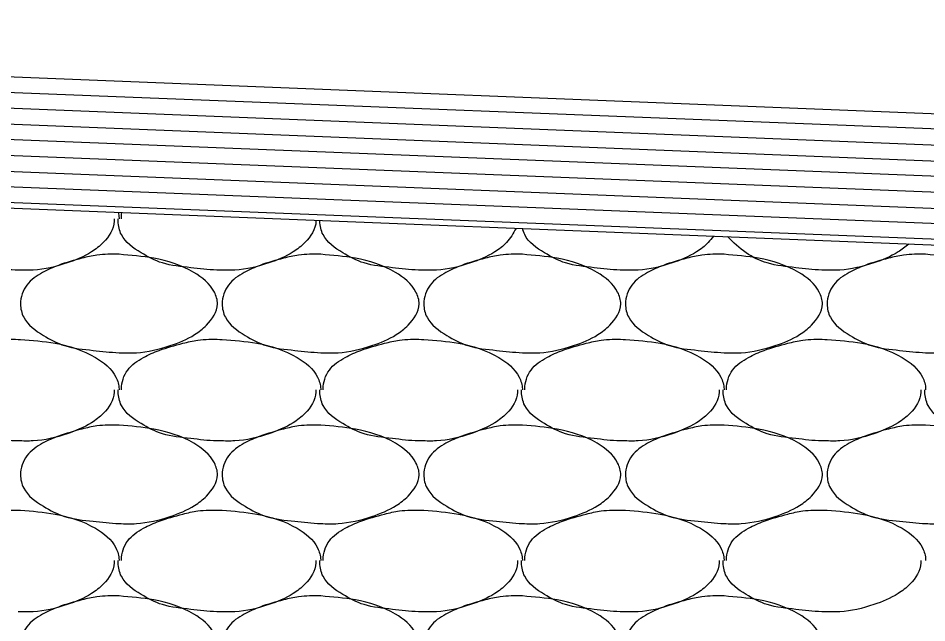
# Model space of a CAD drawing. Extents: x 1364961 to 1365294, y 367927 to 368034.
# Drawn here: x 1365058.926 to 1365061.233, y 367952.359 to 367953.895 of the extents above; entities that cross this region are included whole.
import ezdxf

# ---------------------------------------------------------------- set-up
doc = ezdxf.new("R2010")
doc.units = 0
doc.layers.add('Default', color=7, linetype='Continuous')

msp = doc.modelspace()

# ---------------------------------------------------------------- linework, layer by layer
at = {"layer": 'Default'}
for p, q in [((1365055.1971, 367953.8949), (1365065.1971, 367953.4949)), ((1365055.4471, 367953.8439), (1365065.2361, 367953.4559)), ((1365055.4473, 367953.8039), (1365065.2791, 367953.4129)), ((1365055.4471, 367953.7638), (1365065.3231, 367953.3699)), ((1365055.4471, 367953.7238), (1365065.3611, 367953.3309)), ((1365055.1931, 367953.6939), (1365065.4041, 367953.2879)), ((1365055.1921, 367953.6539), (1365065.4471, 367953.2449)), ((1365055.1921, 367953.6139), (1365065.487, 367953.2059)), ((1365055.1901, 367953.5739), (1365065.529, 367953.1639)), ((1365055.1971, 367953.5609), (1365065.546, 367953.1469)), ((1365058.9261, 367953.0789), (1365058.9321, 367953.0789)), ((1365059.4381, 367953.0789), (1365059.4441, 367953.0789)), ((1365059.9501, 367953.0789), (1365059.9561, 367953.0789)), ((1365060.4621, 367953.0789), (1365060.4681, 367953.0789)), ((1365060.9741, 367953.0789), (1365060.9801, 367953.0789)), ((1365058.9261, 367952.6449), (1365058.9321, 367952.6449)), ((1365059.4381, 367952.6449), (1365059.4441, 367952.6449)), ((1365059.9501, 367952.6449), (1365059.9561, 367952.6449)), ((1365060.4621, 367952.6449), (1365060.4681, 367952.6449)), ((1365060.9741, 367952.6449), (1365060.9801, 367952.6449))]:
    msp.add_line(p, q, dxfattribs=at)
for points in [[(1365058.9261, 367953.2549), (1365058.9181, 367953.2549), (1365058.8521, 367953.2609), (1365058.7801, 367953.2729), (1365058.7261, 367953.2989), (1365058.6761, 367953.3449), (1365058.6681, 367953.3789), (1365058.6681, 367953.3849)], [(1365059.1701, 367953.3849), (1365059.1701, 367953.3789), (1365059.1421, 367953.3249), (1365059.1121, 367953.3009), (1365059.0501, 367953.2729), (1365058.9641, 367953.2549), (1365058.9261, 367953.2549)], [(1365059.4381, 367953.2549), (1365059.4301, 367953.2549), (1365059.3641, 367953.2609), (1365059.2921, 367953.2729), (1365059.2381, 367953.2989), (1365059.1881, 367953.3449), (1365059.1801, 367953.3789), (1365059.1801, 367953.3849)], [(1365059.1801, 367953.4019), (1365059.1821, 367953.3869), (1365059.1821, 367953.3849)], [(1365059.1881, 367953.3849), (1365059.1881, 367953.3869), (1365059.1891, 367953.4009)], [(1365059.6821, 367953.3819), (1365059.6821, 367953.3789), (1365059.6541, 367953.3249), (1365059.6241, 367953.3009), (1365059.5621, 367953.2729), (1365059.4761, 367953.2549), (1365059.4381, 367953.2549)], [(1365059.9501, 367953.2549), (1365059.9421, 367953.2549), (1365059.8761, 367953.2609), (1365059.8041, 367953.2729), (1365059.7501, 367953.2989), (1365059.7001, 367953.3449), (1365059.6921, 367953.3789), (1365059.6921, 367953.3809)], [(1365060.1901, 367953.3609), (1365060.1661, 367953.3249), (1365060.1361, 367953.3009), (1365060.0741, 367953.2729), (1365059.9881, 367953.2549), (1365059.9501, 367953.2549)], [(1365060.4621, 367953.2549), (1365060.4541, 367953.2549), (1365060.3881, 367953.2609), (1365060.3161, 367953.2729), (1365060.2621, 367953.2989), (1365060.2121, 367953.3449), (1365060.2061, 367953.3609)], [(1365060.6911, 367953.3409), (1365060.6781, 367953.3249), (1365060.6481, 367953.3009), (1365060.5861, 367953.2729), (1365060.5001, 367953.2549), (1365060.4621, 367953.2549)], [(1365060.9741, 367953.2549), (1365060.9661, 367953.2549), (1365060.9001, 367953.2609), (1365060.8281, 367953.2729), (1365060.7741, 367953.2989), (1365060.7271, 367953.3399)], [(1365061.1871, 367953.3209), (1365061.1601, 367953.3009), (1365061.0981, 367953.2729), (1365061.0121, 367953.2549), (1365060.9741, 367953.2549)], [(1365059.1821, 367953.2949), (1365059.2701, 367953.2849), (1365059.3721, 367953.2489), (1365059.4241, 367953.1989), (1365059.4321, 367953.1689), (1365059.4041, 367953.1149), (1365059.3741, 367953.0909), (1365059.3121, 367953.0629), (1365059.2261, 367953.0449), (1365059.1821, 367953.0449), (1365059.1161, 367953.0509), (1365059.0441, 367953.0629), (1365058.9901, 367953.0889), (1365058.9401, 367953.1349), (1365058.9321, 367953.1689), (1365058.9481, 367953.2169), (1365058.9881, 367953.2489), (1365059.0281, 367953.2669), (1365059.0881, 367953.2849), (1365059.1261, 367953.2929), (1365059.1821, 367953.2949)], [(1365059.6941, 367953.2949), (1365059.7821, 367953.2849), (1365059.8841, 367953.2489), (1365059.9361, 367953.1989), (1365059.9441, 367953.1689), (1365059.9161, 367953.1149), (1365059.8861, 367953.0909), (1365059.8241, 367953.0629), (1365059.7381, 367953.0449), (1365059.6941, 367953.0449), (1365059.6281, 367953.0509), (1365059.5561, 367953.0629), (1365059.5021, 367953.0889), (1365059.4521, 367953.1349), (1365059.4441, 367953.1689), (1365059.4601, 367953.2169), (1365059.5001, 367953.2489), (1365059.5401, 367953.2669), (1365059.6001, 367953.2849), (1365059.6381, 367953.2929), (1365059.6941, 367953.2949)], [(1365060.2061, 367953.2949), (1365060.2941, 367953.2849), (1365060.3961, 367953.2489), (1365060.4481, 367953.1989), (1365060.4561, 367953.1689), (1365060.4281, 367953.1149), (1365060.3981, 367953.0909), (1365060.3361, 367953.0629), (1365060.2501, 367953.0449), (1365060.2061, 367953.0449), (1365060.1401, 367953.0509), (1365060.0681, 367953.0629), (1365060.0141, 367953.0889), (1365059.9641, 367953.1349), (1365059.9561, 367953.1689), (1365059.9721, 367953.2169), (1365060.0121, 367953.2489), (1365060.0521, 367953.2669), (1365060.1121, 367953.2849), (1365060.1501, 367953.2929), (1365060.2061, 367953.2949)], [(1365060.7181, 367953.2949), (1365060.8061, 367953.2849), (1365060.9081, 367953.2489), (1365060.9601, 367953.1989), (1365060.9681, 367953.1689), (1365060.9401, 367953.1149), (1365060.9101, 367953.0909), (1365060.8481, 367953.0629), (1365060.7621, 367953.0449), (1365060.7181, 367953.0449), (1365060.6521, 367953.0509), (1365060.5801, 367953.0629), (1365060.5261, 367953.0889), (1365060.4761, 367953.1349), (1365060.4681, 367953.1689), (1365060.4841, 367953.2169), (1365060.5241, 367953.2489), (1365060.5641, 367953.2669), (1365060.6241, 367953.2849), (1365060.6621, 367953.2929), (1365060.7181, 367953.2949)], [(1365061.2301, 367953.2949), (1365061.3181, 367953.2849), (1365061.4201, 367953.2489), (1365061.4721, 367953.1989), (1365061.4801, 367953.1689), (1365061.4521, 367953.1149), (1365061.4221, 367953.0909), (1365061.3601, 367953.0629), (1365061.2741, 367953.0449), (1365061.2301, 367953.0449), (1365061.1641, 367953.0509), (1365061.0921, 367953.0629), (1365061.0381, 367953.0889), (1365060.9881, 367953.1349), (1365060.9801, 367953.1689), (1365060.9961, 367953.2169), (1365061.0361, 367953.2489), (1365061.0761, 367953.2669), (1365061.1361, 367953.2849), (1365061.1741, 367953.2929), (1365061.2301, 367953.2949)], [(1365058.6761, 367952.9509), (1365058.6761, 367952.9529), (1365058.6921, 367953.0009), (1365058.7321, 367953.0329), (1365058.7721, 367953.0509), (1365058.8321, 367953.0689), (1365058.8701, 367953.0769), (1365058.9261, 367953.0789)], [(1365058.9321, 367953.0789), (1365059.0201, 367953.0689), (1365059.1221, 367953.0329), (1365059.1741, 367952.9829), (1365059.1821, 367952.9529), (1365059.1821, 367952.9509)], [(1365059.1881, 367952.9509), (1365059.1881, 367952.9529), (1365059.2041, 367953.0009), (1365059.2441, 367953.0329), (1365059.2841, 367953.0509), (1365059.3441, 367953.0689), (1365059.3821, 367953.0769), (1365059.4381, 367953.0789)], [(1365059.4441, 367953.0789), (1365059.5321, 367953.0689), (1365059.6341, 367953.0329), (1365059.6861, 367952.9829), (1365059.6941, 367952.9529), (1365059.6941, 367952.9509)], [(1365059.7001, 367952.9509), (1365059.7001, 367952.9529), (1365059.7161, 367953.0009), (1365059.7561, 367953.0329), (1365059.7961, 367953.0509), (1365059.8561, 367953.0689), (1365059.8941, 367953.0769), (1365059.9501, 367953.0789)], [(1365059.9561, 367953.0789), (1365060.0441, 367953.0689), (1365060.1461, 367953.0329), (1365060.1981, 367952.9829), (1365060.2061, 367952.9529), (1365060.2061, 367952.9509)], [(1365060.2121, 367952.9509), (1365060.2121, 367952.9529), (1365060.2281, 367953.0009), (1365060.2681, 367953.0329), (1365060.3081, 367953.0509), (1365060.3681, 367953.0689), (1365060.4061, 367953.0769), (1365060.4621, 367953.0789)], [(1365060.4681, 367953.0789), (1365060.5561, 367953.0689), (1365060.6581, 367953.0329), (1365060.7101, 367952.9829), (1365060.7181, 367952.9529), (1365060.7181, 367952.9509)], [(1365060.7241, 367952.9509), (1365060.7241, 367952.9529), (1365060.7401, 367953.0009), (1365060.7801, 367953.0329), (1365060.8201, 367953.0509), (1365060.8801, 367953.0689), (1365060.9181, 367953.0769), (1365060.9741, 367953.0789)], [(1365060.9801, 367953.0789), (1365061.0681, 367953.0689), (1365061.1701, 367953.0329), (1365061.2221, 367952.9829), (1365061.2301, 367952.9529), (1365061.2301, 367952.9509)], [(1365058.9261, 367952.8209), (1365058.9181, 367952.8209), (1365058.8521, 367952.8269), (1365058.7801, 367952.8389), (1365058.7261, 367952.8649), (1365058.6761, 367952.9109), (1365058.6681, 367952.9449), (1365058.6681, 367952.9509)], [(1365059.1701, 367952.9509), (1365059.1701, 367952.9449), (1365059.1421, 367952.8909), (1365059.1121, 367952.8669), (1365059.0501, 367952.8389), (1365058.9641, 367952.8209), (1365058.9261, 367952.8209)], [(1365059.4381, 367952.8209), (1365059.4301, 367952.8209), (1365059.3641, 367952.8269), (1365059.2921, 367952.8389), (1365059.2381, 367952.8649), (1365059.1881, 367952.9109), (1365059.1801, 367952.9449), (1365059.1801, 367952.9509)], [(1365059.6821, 367952.9509), (1365059.6821, 367952.9449), (1365059.6541, 367952.8909), (1365059.6241, 367952.8669), (1365059.5621, 367952.8389), (1365059.4761, 367952.8209), (1365059.4381, 367952.8209)], [(1365059.9501, 367952.8209), (1365059.9421, 367952.8209), (1365059.8761, 367952.8269), (1365059.8041, 367952.8389), (1365059.7501, 367952.8649), (1365059.7001, 367952.9109), (1365059.6921, 367952.9449), (1365059.6921, 367952.9509)], [(1365060.1941, 367952.9509), (1365060.1941, 367952.9449), (1365060.1661, 367952.8909), (1365060.1361, 367952.8669), (1365060.0741, 367952.8389), (1365059.9881, 367952.8209), (1365059.9501, 367952.8209)], [(1365060.4621, 367952.8209), (1365060.4541, 367952.8209), (1365060.3881, 367952.8269), (1365060.3161, 367952.8389), (1365060.2621, 367952.8649), (1365060.2121, 367952.9109), (1365060.2041, 367952.9449), (1365060.2041, 367952.9509)], [(1365060.7061, 367952.9509), (1365060.7061, 367952.9449), (1365060.6781, 367952.8909), (1365060.6481, 367952.8669), (1365060.5861, 367952.8389), (1365060.5001, 367952.8209), (1365060.4621, 367952.8209)], [(1365060.9741, 367952.8209), (1365060.9661, 367952.8209), (1365060.9001, 367952.8269), (1365060.8281, 367952.8389), (1365060.7741, 367952.8649), (1365060.7241, 367952.9109), (1365060.7161, 367952.9449), (1365060.7161, 367952.9509)], [(1365061.2181, 367952.9509), (1365061.2181, 367952.9449), (1365061.1901, 367952.8909), (1365061.1601, 367952.8669), (1365061.0981, 367952.8389), (1365061.0121, 367952.8209), (1365060.9741, 367952.8209)], [(1365061.4861, 367952.8209), (1365061.4781, 367952.8209), (1365061.4121, 367952.8269), (1365061.3401, 367952.8389), (1365061.2861, 367952.8649), (1365061.2361, 367952.9109), (1365061.2281, 367952.9449), (1365061.2281, 367952.9509)], [(1365059.1821, 367952.8609), (1365059.2701, 367952.8509), (1365059.3721, 367952.8149), (1365059.4241, 367952.7649), (1365059.4321, 367952.7349), (1365059.4041, 367952.6809), (1365059.3741, 367952.6569), (1365059.3121, 367952.6289), (1365059.2261, 367952.6109), (1365059.1821, 367952.6109), (1365059.1161, 367952.6169), (1365059.0441, 367952.6289), (1365058.9901, 367952.6549), (1365058.9401, 367952.7009), (1365058.9321, 367952.7349), (1365058.9481, 367952.7829), (1365058.9881, 367952.8149), (1365059.0281, 367952.8329), (1365059.0881, 367952.8509), (1365059.1261, 367952.8589), (1365059.1821, 367952.8609)], [(1365059.6941, 367952.8609), (1365059.7821, 367952.8509), (1365059.8841, 367952.8149), (1365059.9361, 367952.7649), (1365059.9441, 367952.7349), (1365059.9161, 367952.6809), (1365059.8861, 367952.6569), (1365059.8241, 367952.6289), (1365059.7381, 367952.6109), (1365059.6941, 367952.6109), (1365059.6281, 367952.6169), (1365059.5561, 367952.6289), (1365059.5021, 367952.6549), (1365059.4521, 367952.7009), (1365059.4441, 367952.7349), (1365059.4601, 367952.7829), (1365059.5001, 367952.8149), (1365059.5401, 367952.8329), (1365059.6001, 367952.8509), (1365059.6381, 367952.8589), (1365059.6941, 367952.8609)], [(1365060.2061, 367952.8609), (1365060.2941, 367952.8509), (1365060.3961, 367952.8149), (1365060.4481, 367952.7649), (1365060.4561, 367952.7349), (1365060.4281, 367952.6809), (1365060.3981, 367952.6569), (1365060.3361, 367952.6289), (1365060.2501, 367952.6109), (1365060.2061, 367952.6109), (1365060.1401, 367952.6169), (1365060.0681, 367952.6289), (1365060.0141, 367952.6549), (1365059.9641, 367952.7009), (1365059.9561, 367952.7349), (1365059.9721, 367952.7829), (1365060.0121, 367952.8149), (1365060.0521, 367952.8329), (1365060.1121, 367952.8509), (1365060.1501, 367952.8589), (1365060.2061, 367952.8609)], [(1365060.7181, 367952.8609), (1365060.8061, 367952.8509), (1365060.9081, 367952.8149), (1365060.9601, 367952.7649), (1365060.9681, 367952.7349), (1365060.9401, 367952.6809), (1365060.9101, 367952.6569), (1365060.8481, 367952.6289), (1365060.7621, 367952.6109), (1365060.7181, 367952.6109), (1365060.6521, 367952.6169), (1365060.5801, 367952.6289), (1365060.5261, 367952.6549), (1365060.4761, 367952.7009), (1365060.4681, 367952.7349), (1365060.4841, 367952.7829), (1365060.5241, 367952.8149), (1365060.5641, 367952.8329), (1365060.6241, 367952.8509), (1365060.6621, 367952.8589), (1365060.7181, 367952.8609)], [(1365061.2301, 367952.8609), (1365061.3181, 367952.8509), (1365061.4201, 367952.8149), (1365061.4721, 367952.7649), (1365061.4801, 367952.7349), (1365061.4521, 367952.6809), (1365061.4221, 367952.6569), (1365061.3601, 367952.6289), (1365061.2741, 367952.6109), (1365061.2301, 367952.6109), (1365061.1641, 367952.6169), (1365061.0921, 367952.6289), (1365061.0381, 367952.6549), (1365060.9881, 367952.7009), (1365060.9801, 367952.7349), (1365060.9961, 367952.7829), (1365061.0361, 367952.8149), (1365061.0761, 367952.8329), (1365061.1361, 367952.8509), (1365061.1741, 367952.8589), (1365061.2301, 367952.8609)], [(1365058.6761, 367952.5169), (1365058.6761, 367952.5189), (1365058.6921, 367952.5669), (1365058.7321, 367952.5989), (1365058.7721, 367952.6169), (1365058.8321, 367952.6349), (1365058.8701, 367952.6429), (1365058.9261, 367952.6449)], [(1365058.9321, 367952.6449), (1365059.0201, 367952.6349), (1365059.1221, 367952.5989), (1365059.1741, 367952.5489), (1365059.1821, 367952.5189), (1365059.1821, 367952.5169)], [(1365059.1881, 367952.5169), (1365059.1881, 367952.5189), (1365059.2041, 367952.5669), (1365059.2441, 367952.5989), (1365059.2841, 367952.6169), (1365059.3441, 367952.6349), (1365059.3821, 367952.6429), (1365059.4381, 367952.6449)], [(1365059.4441, 367952.6449), (1365059.5321, 367952.6349), (1365059.6341, 367952.5989), (1365059.6861, 367952.5489), (1365059.6941, 367952.5189), (1365059.6941, 367952.5169)], [(1365059.7001, 367952.5169), (1365059.7001, 367952.5189), (1365059.7161, 367952.5669), (1365059.7561, 367952.5989), (1365059.7961, 367952.6169), (1365059.8561, 367952.6349), (1365059.8941, 367952.6429), (1365059.9501, 367952.6449)], [(1365059.9561, 367952.6449), (1365060.0441, 367952.6349), (1365060.1461, 367952.5989), (1365060.1981, 367952.5489), (1365060.2061, 367952.5189), (1365060.2061, 367952.5169)], [(1365060.2121, 367952.5169), (1365060.2121, 367952.5189), (1365060.2281, 367952.5669), (1365060.2681, 367952.5989), (1365060.3081, 367952.6169), (1365060.3681, 367952.6349), (1365060.4061, 367952.6429), (1365060.4621, 367952.6449)], [(1365060.4681, 367952.6449), (1365060.5561, 367952.6349), (1365060.6581, 367952.5989), (1365060.7101, 367952.5489), (1365060.7181, 367952.5189), (1365060.7181, 367952.5169)], [(1365060.7241, 367952.5169), (1365060.7241, 367952.5189), (1365060.7401, 367952.5669), (1365060.7801, 367952.5989), (1365060.8201, 367952.6169), (1365060.8801, 367952.6349), (1365060.9181, 367952.6429), (1365060.9741, 367952.6449)], [(1365060.9801, 367952.6449), (1365061.0681, 367952.6349), (1365061.1701, 367952.5989), (1365061.2221, 367952.5489), (1365061.2301, 367952.5189), (1365061.2301, 367952.5169)], [(1365059.1701, 367952.5169), (1365059.1701, 367952.5109), (1365059.1421, 367952.4569), (1365059.1121, 367952.4329), (1365059.0501, 367952.4049), (1365058.9641, 367952.3869), (1365058.9261, 367952.3869)], [(1365059.4381, 367952.3869), (1365059.4301, 367952.3869), (1365059.3641, 367952.3929), (1365059.2921, 367952.4049), (1365059.2381, 367952.4309), (1365059.1881, 367952.4769), (1365059.1801, 367952.5109), (1365059.1801, 367952.5169)], [(1365059.6821, 367952.5169), (1365059.6821, 367952.5109), (1365059.6541, 367952.4569), (1365059.6241, 367952.4329), (1365059.5621, 367952.4049), (1365059.4761, 367952.3869), (1365059.4381, 367952.3869)], [(1365059.9501, 367952.3869), (1365059.9421, 367952.3869), (1365059.8761, 367952.3929), (1365059.8041, 367952.4049), (1365059.7501, 367952.4309), (1365059.7001, 367952.4769), (1365059.6921, 367952.5109), (1365059.6921, 367952.5169)], [(1365060.1941, 367952.5169), (1365060.1941, 367952.5109), (1365060.1661, 367952.4569), (1365060.1361, 367952.4329), (1365060.0741, 367952.4049), (1365059.9881, 367952.3869), (1365059.9501, 367952.3869)], [(1365060.4621, 367952.3869), (1365060.4541, 367952.3869), (1365060.3881, 367952.3929), (1365060.3161, 367952.4049), (1365060.2621, 367952.4309), (1365060.2121, 367952.4769), (1365060.2041, 367952.5109), (1365060.2041, 367952.5169)], [(1365060.7061, 367952.5169), (1365060.7061, 367952.5109), (1365060.6781, 367952.4569), (1365060.6481, 367952.4329), (1365060.5861, 367952.4049), (1365060.5001, 367952.3869), (1365060.4621, 367952.3869)], [(1365060.9741, 367952.3869), (1365060.9661, 367952.3869), (1365060.9001, 367952.3929), (1365060.8281, 367952.4049), (1365060.7741, 367952.4309), (1365060.7241, 367952.4769), (1365060.7161, 367952.5109), (1365060.7161, 367952.5169)], [(1365061.2181, 367952.5169), (1365061.2181, 367952.5109), (1365061.1901, 367952.4569), (1365061.1601, 367952.4329), (1365061.0981, 367952.4049), (1365061.0121, 367952.3869), (1365060.9741, 367952.3869)], [(1365059.1821, 367952.4269), (1365059.2701, 367952.4169), (1365059.3721, 367952.3809), (1365059.4241, 367952.3309), (1365059.4321, 367952.3009), (1365059.4041, 367952.2469), (1365059.3741, 367952.2229), (1365059.3121, 367952.1949), (1365059.2261, 367952.1769), (1365059.1821, 367952.1769), (1365059.1161, 367952.1829), (1365059.0441, 367952.1949), (1365058.9901, 367952.2209), (1365058.9401, 367952.2669), (1365058.9321, 367952.3009), (1365058.9481, 367952.3489), (1365058.9881, 367952.3809), (1365059.0281, 367952.3989), (1365059.0881, 367952.4169), (1365059.1261, 367952.4249), (1365059.1821, 367952.4269)], [(1365059.6941, 367952.4269), (1365059.7821, 367952.4169), (1365059.8841, 367952.3809), (1365059.9361, 367952.3309), (1365059.9441, 367952.3009), (1365059.9161, 367952.2469), (1365059.8861, 367952.2229), (1365059.8241, 367952.1949), (1365059.7381, 367952.1769), (1365059.6941, 367952.1769), (1365059.6281, 367952.1829), (1365059.5561, 367952.1949), (1365059.5021, 367952.2209), (1365059.4521, 367952.2669), (1365059.4441, 367952.3009), (1365059.4601, 367952.3489), (1365059.5001, 367952.3809), (1365059.5401, 367952.3989), (1365059.6001, 367952.4169), (1365059.6381, 367952.4249), (1365059.6941, 367952.4269)], [(1365060.2061, 367952.4269), (1365060.2941, 367952.4169), (1365060.3961, 367952.3809), (1365060.4481, 367952.3309), (1365060.4561, 367952.3009), (1365060.4281, 367952.2469), (1365060.3981, 367952.2229), (1365060.3361, 367952.1949), (1365060.2501, 367952.1769), (1365060.2061, 367952.1769), (1365060.1401, 367952.1829), (1365060.0681, 367952.1949), (1365060.0141, 367952.2209), (1365059.9641, 367952.2669), (1365059.9561, 367952.3009), (1365059.9721, 367952.3489), (1365060.0121, 367952.3809), (1365060.0521, 367952.3989), (1365060.1121, 367952.4169), (1365060.1501, 367952.4249), (1365060.2061, 367952.4269)], [(1365060.7181, 367952.4269), (1365060.8061, 367952.4169), (1365060.9081, 367952.3809), (1365060.9601, 367952.3309), (1365060.9681, 367952.3009), (1365060.9401, 367952.2469), (1365060.9101, 367952.2229), (1365060.8481, 367952.1949), (1365060.7621, 367952.1769), (1365060.7181, 367952.1769), (1365060.6521, 367952.1829), (1365060.5801, 367952.1949), (1365060.5261, 367952.2209), (1365060.4761, 367952.2669), (1365060.4681, 367952.3009), (1365060.4841, 367952.3489), (1365060.5241, 367952.3809), (1365060.5641, 367952.3989), (1365060.6241, 367952.4169), (1365060.6621, 367952.4249), (1365060.7181, 367952.4269)]]:
    msp.add_spline(points, degree=3, dxfattribs=at)

doc.saveas('drawing.dxf')
